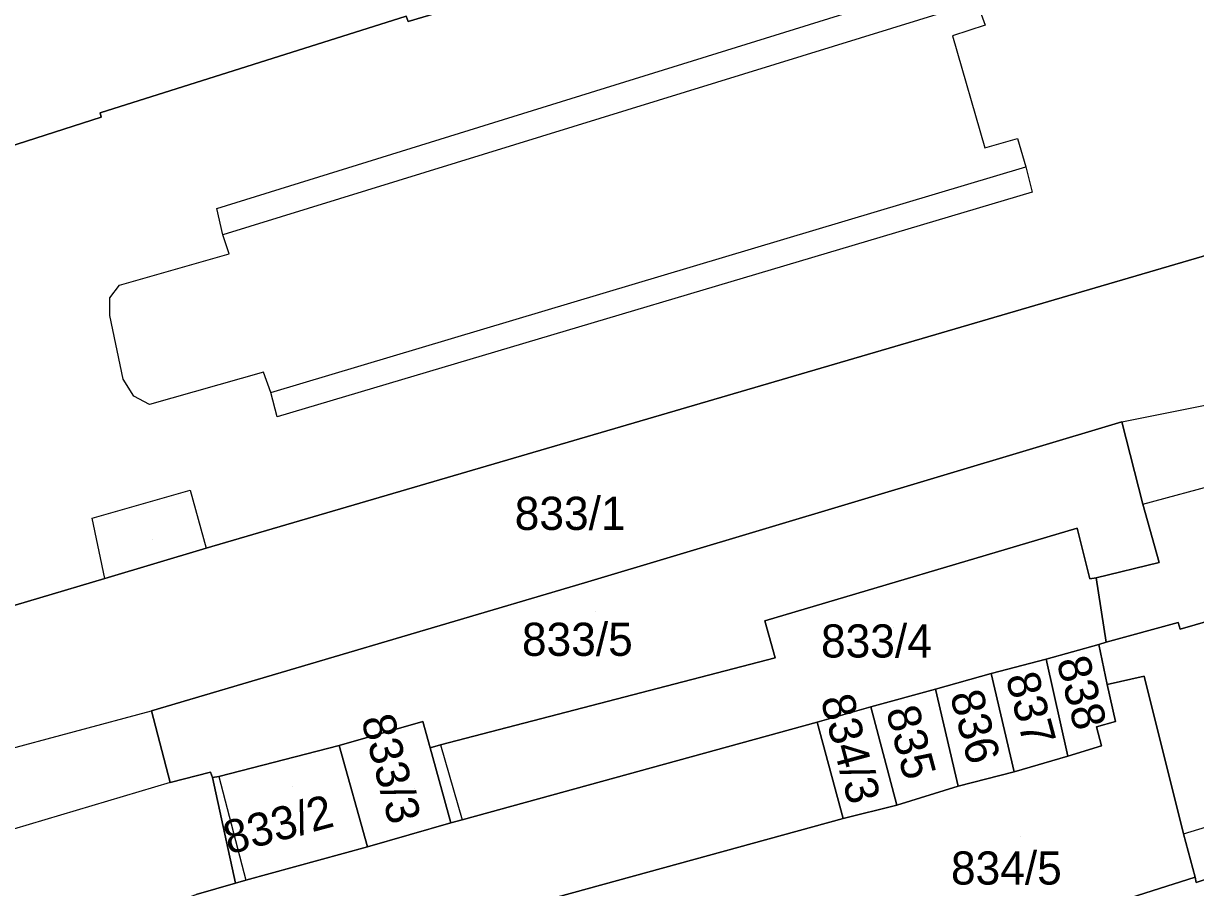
# Model space of a CAD drawing. Extents: x -263423 to -261326, y -1240067 to -1237864.
# Drawn here: x -262703.4 to -262632.6, y -1239671.3 to -1239619.2 of the extents above; entities that cross this region are included whole.
import ezdxf

# ---------------------------------------------------------------- set-up
doc = ezdxf.new("R2010")
doc.units = 0
for name, color, linetype in [('body_kn', 7, 'Continuous'), ('kladpar_druhypozemkov', 7, 'Continuous'), ('kladpar_hranice', 7, 'Continuous'), ('kladpar_parcelnecisla', 7, 'Continuous'), ('kladpar_plochy', 7, 'Continuous'), ('zappar_hrandruhpozemk', 7, 'Continuous')]:
    doc.layers.add(name, color=color, linetype=linetype)

msp = doc.modelspace()

# ---------------------------------------------------------------- linework, layer by layer
at = {"layer": 'body_kn'}
for p, q in [((-262645.3, -1239619.27), (-262645.3, -1239619.27)), ((-262645.3, -1239619.27), (-262645.3, -1239619.27)), ((-262647.28, -1239619.9), (-262647.28, -1239619.9)), ((-262698.74, -1239624.56), (-262698.74, -1239624.56)), ((-262698.68, -1239624.82), (-262698.68, -1239624.82)), ((-262698.68, -1239624.82), (-262698.68, -1239624.82)), ((-262643.35, -1239626.1), (-262643.35, -1239626.1)), ((-262645.33, -1239626.66), (-262645.33, -1239626.66)), ((-262642.85, -1239627.82), (-262642.85, -1239627.82)), ((-262642.47, -1239629.35), (-262642.47, -1239629.35)), ((-262691.7, -1239630.33), (-262691.7, -1239630.33)), ((-262691.32, -1239631.92), (-262691.32, -1239631.92)), ((-262690.94, -1239633.07), (-262690.94, -1239633.07)), ((-262697.57, -1239634.95), (-262697.57, -1239634.95)), ((-262698.15, -1239635.71), (-262698.15, -1239635.71)), ((-262698.15, -1239636.79), (-262698.15, -1239636.79)), ((-262688.87, -1239640.21), (-262688.87, -1239640.21)), ((-262697.34, -1239640.62), (-262697.34, -1239640.62)), ((-262696.7, -1239641.64), (-262696.7, -1239641.64)), ((-262688.42, -1239641.43), (-262688.42, -1239641.43)), ((-262688.42, -1239641.43), (-262688.42, -1239641.43)), ((-262695.75, -1239642.16), (-262695.75, -1239642.16)), ((-262688.05, -1239642.89), (-262688.05, -1239642.89)), ((-262637.05, -1239643.2), (-262637.05, -1239643.2)), ((-262637.05, -1239643.2), (-262637.05, -1239643.2)), ((-262693.29, -1239647.33), (-262693.29, -1239647.33)), ((-262635.79, -1239648.17), (-262635.79, -1239648.17)), ((-262635.79, -1239648.17), (-262635.79, -1239648.17)), ((-262699.21, -1239649.02), (-262699.21, -1239649.02)), ((-262639.75, -1239649.62), (-262639.75, -1239649.62)), ((-262639.75, -1239649.62), (-262639.75, -1239649.62)), ((-262692.34, -1239650.83), (-262692.34, -1239650.83)), ((-262634.79, -1239651.68), (-262634.79, -1239651.68)), ((-262698.46, -1239652.65), (-262698.46, -1239652.65)), ((-262698.46, -1239652.65), (-262698.46, -1239652.65)), ((-262669.49, -1239652.92), (-262669.49, -1239652.92)), ((-262638.99, -1239652.68), (-262638.99, -1239652.68)), ((-262638.61, -1239652.62), (-262638.61, -1239652.62)), ((-262658.61, -1239655.2), (-262658.61, -1239655.2)), ((-262633.66, -1239655.31), (-262633.66, -1239655.31)), ((-262633.53, -1239655.7), (-262633.53, -1239655.7)), ((-262637.99, -1239656.5), (-262637.99, -1239656.5)), ((-262638.44, -1239656.63), (-262638.44, -1239656.63)), ((-262638.44, -1239656.63), (-262638.44, -1239656.63)), ((-262657.98, -1239657.43), (-262657.98, -1239657.43)), ((-262641.62, -1239657.51), (-262641.62, -1239657.51)), ((-262641.62, -1239657.51), (-262641.62, -1239657.51)), ((-262644.94, -1239658.38), (-262644.94, -1239658.38)), ((-262644.94, -1239658.38), (-262644.94, -1239658.38)), ((-262635.7, -1239658.55), (-262635.7, -1239658.55)), ((-262648.31, -1239659.32), (-262648.31, -1239659.32)), ((-262648.31, -1239659.32), (-262648.31, -1239659.32)), ((-262637.93, -1239659.05), (-262637.93, -1239659.05)), ((-262695.63, -1239660.63), (-262695.63, -1239660.63)), ((-262652.2, -1239660.39), (-262652.2, -1239660.39)), ((-262652.2, -1239660.39), (-262652.2, -1239660.39)), ((-262679.26, -1239661.28), (-262679.26, -1239661.28)), ((-262679.26, -1239661.28), (-262679.26, -1239661.28)), ((-262655.45, -1239661.33), (-262655.45, -1239661.33)), ((-262637.43, -1239661.28), (-262637.43, -1239661.28)), ((-262638.58, -1239661.6), (-262638.58, -1239661.6)), ((-262684.3, -1239662.72), (-262684.3, -1239662.72)), ((-262684.3, -1239662.72), (-262684.3, -1239662.72)), ((-262678.82, -1239662.87), (-262678.82, -1239662.87)), ((-262678.19, -1239662.68), (-262678.19, -1239662.68)), ((-262678.19, -1239662.68), (-262678.19, -1239662.68)), ((-262638.27, -1239662.74), (-262638.27, -1239662.74)), ((-262640.31, -1239663.37), (-262640.31, -1239663.37)), ((-262692.07, -1239664.34), (-262692.07, -1239664.34)), ((-262643.56, -1239664.31), (-262643.56, -1239664.31)), ((-262694.5, -1239664.96), (-262694.5, -1239664.96)), ((-262694.5, -1239664.96), (-262694.5, -1239664.96)), ((-262691.95, -1239664.66), (-262691.95, -1239664.66)), ((-262691.57, -1239664.6), (-262691.57, -1239664.6)), ((-262691.57, -1239664.6), (-262691.57, -1239664.6)), ((-262646.93, -1239665.19), (-262646.93, -1239665.19)), ((-262650.63, -1239666.32), (-262650.63, -1239666.32)), ((-262650.63, -1239666.32), (-262650.63, -1239666.32)), ((-262676.87, -1239667.21), (-262676.87, -1239667.21)), ((-262653.88, -1239667.13), (-262653.88, -1239667.13)), ((-262677.57, -1239667.4), (-262677.57, -1239667.4)), ((-262633.32, -1239668.05), (-262633.32, -1239668.05)), ((-262633.32, -1239668.05), (-262633.32, -1239668.05)), ((-262682.6, -1239668.84), (-262682.6, -1239668.84)), ((-262632.63, -1239670.67), (-262632.63, -1239670.67)), ((-262632.63, -1239670.67), (-262632.63, -1239670.67)), ((-262690.57, -1239671.03), (-262690.57, -1239671.03)), ((-262689.93, -1239670.85), (-262689.93, -1239670.85))]:
    msp.add_line(p, q, dxfattribs=at)
at = {"layer": 'kladpar_druhypozemkov'}
for p, q in [((-262669.94, -1239647.32), (-262669.94, -1239647.32)), ((-262695.58, -1239650.27), (-262695.58, -1239650.27)), ((-262668.84, -1239654.62), (-262668.84, -1239654.62)), ((-262650.84, -1239655.62), (-262650.84, -1239655.62)), ((-262638.85, -1239659.59), (-262638.85, -1239659.59)), ((-262641.86, -1239660.3), (-262641.86, -1239660.3)), ((-262645.42, -1239661.44), (-262645.42, -1239661.44)), ((-262648.97, -1239662.39), (-262648.97, -1239662.39)), ((-262652.5, -1239663.41), (-262652.5, -1239663.41)), ((-262687.14, -1239665.22), (-262687.14, -1239665.22)), ((-262679.74, -1239665.32), (-262679.74, -1239665.32)), ((-262643.14, -1239668.22), (-262643.14, -1239668.22))]:
    msp.add_line(p, q, dxfattribs=at)
at = {"layer": 'kladpar_hranice'}
for points in [[(-262683.84, -1239604.57), (-262681.48, -1239603.75), (-262680.46, -1239603.44), (-262677.01, -1239602.37), (-262663.63, -1239598.17), (-262662.16, -1239597.73), (-262657.06, -1239596.16), (-262654.32, -1239595.29), (-262651.66, -1239594.48), (-262649.03, -1239593.68), (-262637.18, -1239590.08), (-262633.72, -1239601.88), (-262632.97, -1239604.62), (-262665.21, -1239614.28), (-262665.15, -1239614.6), (-262680.13, -1239619.05), (-262680.26, -1239618.73), (-262698.74, -1239624.56), (-262698.68, -1239624.82), (-262723.55, -1239632.79), (-262726.74, -1239618.31), (-262683.84, -1239604.57)], [(-262698.68, -1239624.82), (-262698.74, -1239624.56), (-262680.26, -1239618.73), (-262680.13, -1239619.05), (-262665.15, -1239614.6), (-262665.21, -1239614.28), (-262632.97, -1239604.62), (-262625.74, -1239631.34), (-262692.34, -1239650.83), (-262698.46, -1239652.65), (-262718.1, -1239658.48)], [(-262723.55, -1239632.79), (-262698.68, -1239624.82)], [(-262713.4, -1239679.02), (-262715.22, -1239671.11), (-262714.96, -1239671.05), (-262716.09, -1239666.14), (-262716.41, -1239666.14), (-262718.1, -1239658.48), (-262698.46, -1239652.65), (-262692.34, -1239650.83), (-262625.74, -1239631.34)], [(-262625.74, -1239631.34), (-262623.16, -1239640.4), (-262622.09, -1239644.48), (-262620.02, -1239651.81), (-262633.53, -1239655.7), (-262633.66, -1239655.31), (-262637.99, -1239656.5), (-262638.61, -1239652.62), (-262634.79, -1239651.68), (-262635.79, -1239648.17), (-262637.05, -1239643.2), (-262669.49, -1239652.92), (-262695.63, -1239660.63), (-262694.5, -1239664.96), (-262692.07, -1239664.34), (-262691.95, -1239664.66), (-262690.57, -1239671.03), (-262692.93, -1239671.72)], [(-262637.05, -1239643.2), (-262635.79, -1239648.17), (-262634.79, -1239651.68), (-262638.61, -1239652.62), (-262638.99, -1239652.68), (-262639.75, -1239649.62), (-262658.61, -1239655.2), (-262657.98, -1239657.43), (-262678.19, -1239662.68), (-262678.82, -1239662.87), (-262679.26, -1239661.28), (-262684.3, -1239662.72), (-262691.57, -1239664.6), (-262691.95, -1239664.66), (-262692.07, -1239664.34), (-262694.5, -1239664.96), (-262695.63, -1239660.63), (-262669.49, -1239652.92), (-262637.05, -1239643.2)], [(-262639.75, -1239649.62), (-262638.99, -1239652.68), (-262638.61, -1239652.62), (-262637.99, -1239656.5), (-262638.44, -1239656.63), (-262641.62, -1239657.51), (-262644.94, -1239658.38), (-262648.31, -1239659.32), (-262652.2, -1239660.39), (-262655.45, -1239661.33), (-262676.87, -1239667.21), (-262677.57, -1239667.4), (-262678.82, -1239662.87), (-262678.19, -1239662.68), (-262657.98, -1239657.43), (-262658.61, -1239655.2), (-262639.75, -1239649.62)], [(-262620.02, -1239651.81), (-262619.71, -1239653.28), (-262619.59, -1239654.74), (-262620.64, -1239664.23), (-262621.03, -1239667.22), (-262632.57, -1239670.99), (-262632.63, -1239670.67), (-262633.32, -1239668.05), (-262635.7, -1239658.55), (-262637.93, -1239659.05), (-262638.44, -1239656.63), (-262637.99, -1239656.5), (-262633.66, -1239655.31), (-262633.53, -1239655.7), (-262620.02, -1239651.81)], [(-262638.44, -1239656.63), (-262637.93, -1239659.05), (-262637.43, -1239661.28), (-262638.58, -1239661.6), (-262638.27, -1239662.74), (-262640.31, -1239663.37), (-262641.62, -1239657.51), (-262638.44, -1239656.63)], [(-262641.62, -1239657.51), (-262640.31, -1239663.37), (-262643.56, -1239664.31), (-262644.94, -1239658.38), (-262641.62, -1239657.51)], [(-262650.63, -1239666.32), (-262646.93, -1239665.19), (-262643.56, -1239664.31), (-262640.31, -1239663.37), (-262638.27, -1239662.74), (-262638.58, -1239661.6), (-262637.43, -1239661.28), (-262637.93, -1239659.05), (-262635.7, -1239658.55), (-262633.32, -1239668.05), (-262632.63, -1239670.67), (-262650.8, -1239676.44)], [(-262644.94, -1239658.38), (-262643.56, -1239664.31), (-262646.93, -1239665.19), (-262648.31, -1239659.32), (-262644.94, -1239658.38)], [(-262648.31, -1239659.32), (-262646.93, -1239665.19), (-262650.63, -1239666.32), (-262652.2, -1239660.39), (-262648.31, -1239659.32)], [(-262652.2, -1239660.39), (-262650.63, -1239666.32), (-262653.88, -1239667.13), (-262655.45, -1239661.33), (-262652.2, -1239660.39)], [(-262692.93, -1239671.72), (-262690.57, -1239671.03), (-262689.93, -1239670.85), (-262682.6, -1239668.84), (-262677.57, -1239667.4), (-262676.87, -1239667.21), (-262655.45, -1239661.33), (-262653.88, -1239667.13), (-262689.25, -1239676.84), (-262687.5, -1239683.47), (-262682.91, -1239682.15), (-262682.27, -1239682.22), (-262681.95, -1239682.54), (-262681.64, -1239684.07), (-262679.66, -1239683.51), (-262678.97, -1239685.74), (-262686.81, -1239688.38), (-262710.4, -1239694.13), (-262713.4, -1239679.02), (-262692.93, -1239671.72)], [(-262679.26, -1239661.28), (-262678.82, -1239662.87), (-262677.57, -1239667.4), (-262682.6, -1239668.84), (-262684.3, -1239662.72), (-262679.26, -1239661.28)], [(-262684.3, -1239662.72), (-262682.6, -1239668.84), (-262689.93, -1239670.85), (-262690.57, -1239671.03), (-262691.95, -1239664.66), (-262691.57, -1239664.6), (-262684.3, -1239662.72)], [(-262689.25, -1239676.84), (-262653.88, -1239667.13), (-262650.63, -1239666.32)], [(-262632.63, -1239670.67), (-262632.57, -1239670.99), (-262621.03, -1239667.22), (-262622.98, -1239676.89), (-262622.72, -1239676.83), (-262623.69, -1239681.47), (-262625.51, -1239690.95), (-262635.46, -1239694.41), (-262646.55, -1239698.05), (-262648.37, -1239693.14), (-262652.28, -1239682.1), (-262653.98, -1239677.45), (-262650.8, -1239676.44), (-262632.63, -1239670.67)]]:
    msp.add_lwpolyline(points, dxfattribs=at)
at = {"layer": 'kladpar_plochy'}
for points in [[(-262683.84, -1239604.57), (-262681.48, -1239603.75), (-262680.46, -1239603.44), (-262677.01, -1239602.37), (-262663.63, -1239598.17), (-262662.16, -1239597.73), (-262657.06, -1239596.16), (-262654.32, -1239595.29), (-262651.66, -1239594.48), (-262649.03, -1239593.68), (-262637.18, -1239590.08), (-262633.72, -1239601.88), (-262632.97, -1239604.62), (-262665.21, -1239614.28), (-262665.15, -1239614.6), (-262680.13, -1239619.05), (-262680.26, -1239618.73), (-262698.74, -1239624.56), (-262698.68, -1239624.82), (-262723.55, -1239632.79), (-262726.74, -1239618.31)], [(-262637.05, -1239643.2), (-262635.79, -1239648.17), (-262634.79, -1239651.68), (-262638.61, -1239652.62), (-262638.99, -1239652.68), (-262639.75, -1239649.62), (-262658.61, -1239655.2), (-262657.98, -1239657.43), (-262678.19, -1239662.68), (-262678.82, -1239662.87), (-262679.26, -1239661.28), (-262684.3, -1239662.72), (-262691.57, -1239664.6), (-262691.95, -1239664.66), (-262692.07, -1239664.34), (-262694.5, -1239664.96), (-262695.63, -1239660.63), (-262669.49, -1239652.92)], [(-262639.75, -1239649.62), (-262638.99, -1239652.68), (-262638.61, -1239652.62), (-262637.99, -1239656.5), (-262638.44, -1239656.63), (-262641.62, -1239657.51), (-262644.94, -1239658.38), (-262648.31, -1239659.32), (-262652.2, -1239660.39), (-262655.45, -1239661.33), (-262676.87, -1239667.21), (-262677.57, -1239667.4), (-262678.82, -1239662.87), (-262678.19, -1239662.68), (-262657.98, -1239657.43), (-262658.61, -1239655.2)], [(-262620.02, -1239651.81), (-262619.71, -1239653.28), (-262619.59, -1239654.74), (-262620.64, -1239664.23), (-262621.03, -1239667.22), (-262632.57, -1239670.99), (-262632.63, -1239670.67), (-262633.32, -1239668.05), (-262635.7, -1239658.55), (-262637.93, -1239659.05), (-262638.44, -1239656.63), (-262637.99, -1239656.5), (-262633.66, -1239655.31), (-262633.53, -1239655.7)], [(-262638.44, -1239656.63), (-262637.93, -1239659.05), (-262637.43, -1239661.28), (-262638.58, -1239661.6), (-262638.27, -1239662.74), (-262640.31, -1239663.37), (-262641.62, -1239657.51)], [(-262641.62, -1239657.51), (-262640.31, -1239663.37), (-262643.56, -1239664.31), (-262644.94, -1239658.38)], [(-262644.94, -1239658.38), (-262643.56, -1239664.31), (-262646.93, -1239665.19), (-262648.31, -1239659.32)], [(-262648.31, -1239659.32), (-262646.93, -1239665.19), (-262650.63, -1239666.32), (-262652.2, -1239660.39)], [(-262652.2, -1239660.39), (-262650.63, -1239666.32), (-262653.88, -1239667.13), (-262655.45, -1239661.33)], [(-262692.93, -1239671.72), (-262690.57, -1239671.03), (-262689.93, -1239670.85), (-262682.6, -1239668.84), (-262677.57, -1239667.4), (-262676.87, -1239667.21), (-262655.45, -1239661.33), (-262653.88, -1239667.13), (-262689.25, -1239676.84), (-262687.5, -1239683.47), (-262682.91, -1239682.15), (-262682.27, -1239682.22), (-262681.95, -1239682.54), (-262681.64, -1239684.07), (-262679.66, -1239683.51), (-262678.97, -1239685.74), (-262686.81, -1239688.38), (-262710.4, -1239694.13), (-262713.4, -1239679.02)], [(-262679.26, -1239661.28), (-262678.82, -1239662.87), (-262677.57, -1239667.4), (-262682.6, -1239668.84), (-262684.3, -1239662.72)], [(-262684.3, -1239662.72), (-262682.6, -1239668.84), (-262689.93, -1239670.85), (-262690.57, -1239671.03), (-262691.95, -1239664.66), (-262691.57, -1239664.6)], [(-262632.63, -1239670.67), (-262632.57, -1239670.99), (-262621.03, -1239667.22), (-262622.98, -1239676.89), (-262622.72, -1239676.83), (-262623.69, -1239681.47), (-262625.51, -1239690.95), (-262635.46, -1239694.41), (-262646.55, -1239698.05), (-262648.37, -1239693.14), (-262652.28, -1239682.1), (-262653.98, -1239677.45), (-262650.8, -1239676.44)]]:
    msp.add_lwpolyline(points, close=True, dxfattribs=at)
for points in [[(-262723.55, -1239632.79), (-262698.68, -1239624.82), (-262698.74, -1239624.56), (-262680.26, -1239618.73), (-262680.13, -1239619.05), (-262665.15, -1239614.6), (-262665.21, -1239614.28), (-262632.97, -1239604.62), (-262625.74, -1239631.34), (-262692.34, -1239650.83), (-262698.46, -1239652.65), (-262718.1, -1239658.48)], [(-262713.4, -1239679.02), (-262715.22, -1239671.11), (-262714.96, -1239671.05), (-262716.09, -1239666.14), (-262716.41, -1239666.14), (-262718.1, -1239658.48), (-262698.46, -1239652.65), (-262692.34, -1239650.83), (-262625.74, -1239631.34)], [(-262620.02, -1239651.81), (-262633.53, -1239655.7), (-262633.66, -1239655.31), (-262637.99, -1239656.5), (-262638.61, -1239652.62), (-262634.79, -1239651.68), (-262635.79, -1239648.17), (-262637.05, -1239643.2), (-262669.49, -1239652.92), (-262695.63, -1239660.63), (-262694.5, -1239664.96), (-262692.07, -1239664.34), (-262691.95, -1239664.66), (-262690.57, -1239671.03), (-262692.93, -1239671.72)], [(-262689.25, -1239676.84), (-262653.88, -1239667.13), (-262650.63, -1239666.32), (-262646.93, -1239665.19), (-262643.56, -1239664.31), (-262640.31, -1239663.37), (-262638.27, -1239662.74), (-262638.58, -1239661.6), (-262637.43, -1239661.28), (-262637.93, -1239659.05), (-262635.7, -1239658.55), (-262633.32, -1239668.05), (-262632.63, -1239670.67), (-262650.8, -1239676.44)]]:
    msp.add_lwpolyline(points, dxfattribs=at)
at = {"layer": 'zappar_hrandruhpozemk'}
for p, q in [((-262645.81, -1239617.87), (-262691.32, -1239631.92)), ((-262688.42, -1239641.43), (-262642.85, -1239627.82)), ((-262697.34, -1239640.62), (-262698.15, -1239636.79)), ((-262637.05, -1239643.2), (-262623.16, -1239640.4)), ((-262635.79, -1239648.17), (-262622.09, -1239644.48)), ((-262699.21, -1239649.02), (-262693.29, -1239647.33)), ((-262693.29, -1239647.33), (-262692.34, -1239650.83)), ((-262698.46, -1239652.65), (-262699.21, -1239649.02)), ((-262716.09, -1239666.14), (-262695.63, -1239660.63)), ((-262678.19, -1239662.68), (-262676.87, -1239667.21)), ((-262633.32, -1239668.05), (-262620.64, -1239664.23)), ((-262694.5, -1239664.96), (-262714.96, -1239671.05)), ((-262691.57, -1239664.6), (-262689.93, -1239670.85))]:
    msp.add_line(p, q, dxfattribs=at)
for points in [[(-262698.15, -1239636.79), (-262698.15, -1239635.71), (-262697.57, -1239634.95), (-262690.94, -1239633.07), (-262691.32, -1239631.92), (-262691.7, -1239630.33), (-262646.25, -1239616.21), (-262645.81, -1239617.87), (-262645.3, -1239619.27)], [(-262645.3, -1239619.27), (-262647.28, -1239619.9), (-262645.33, -1239626.66), (-262643.35, -1239626.1), (-262642.85, -1239627.82), (-262642.47, -1239629.35), (-262688.05, -1239642.89), (-262688.42, -1239641.43), (-262688.87, -1239640.21), (-262695.75, -1239642.16), (-262696.7, -1239641.64), (-262697.34, -1239640.62)]]:
    msp.add_lwpolyline(points, dxfattribs=at)

# ---------------------------------------------------------------- texts
at = {"layer": 'kladpar_parcelnecisla'}
for s, p in [('833/1', (-262673.706, -1239649.72)), ('833/5', (-262673.27, -1239657.32)), ('833/4', (-262655.215, -1239657.42)), ('834/5', (-262647.368, -1239671.12))]:
    msp.add_text(s, height=2, dxfattribs=at).set_placement(p)
for s, rotation, p in [('838', 285, (-262641.012, -1239657.626)), ('837', 285, (-262644.083, -1239658.594)), ('836', 285, (-262647.446, -1239659.669)), ('834/3', 285, (-262655.252, -1239659.929)), ('833/3', 285, (-262682.989, -1239661.14)), ('835', 285, (-262651.31, -1239660.616)), ('833/2', 15, (-262690.974, -1239669.315))]:
    msp.add_text(s, height=2, rotation=rotation, dxfattribs=at).set_placement(p)

doc.saveas('drawing.dxf')
